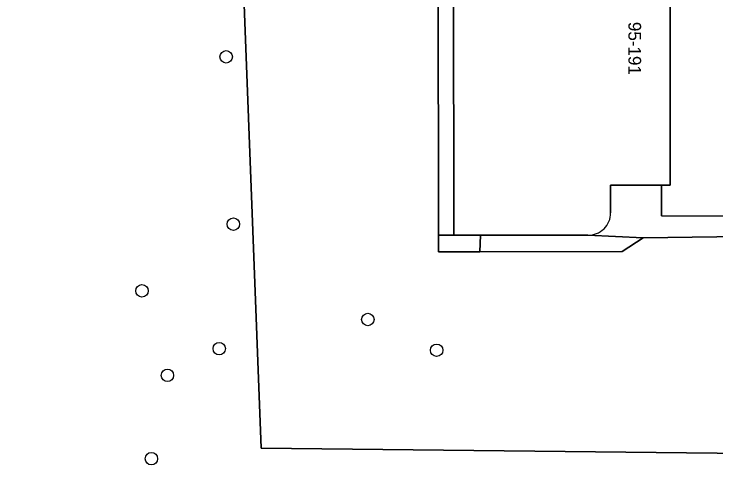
# Model space of a CAD drawing. Extents: x 160732 to 162107, y 387428 to 388479.
# Drawn here: x 161000.1 to 161055.3, y 388274.2 to 388309.6 of the extents above; entities that cross this region are included whole.
import ezdxf

# ---------------------------------------------------------------- set-up
doc = ezdxf.new("R2010")
doc.units = 0
for name, color, linetype in [('IMGEO_Boom', 7, 'Continuous'), ('IMGEO_Groenvoorziening', 7, 'Continuous'), ('IMGEO_Loofbos', 7, 'Continuous'), ('IMGEO_Muur', 7, 'Continuous'), ('IMGEO_Pand', 7, 'Continuous'), ('IMGEO_Pand_nummerreeks', 7, 'Continuous'), ('IMGEO_Voetpad_open', 7, 'Continuous')]:
    doc.layers.add(name, color=color, linetype=linetype)

msp = doc.modelspace()

# ---------------------------------------------------------------- linework, layer by layer
at = {"layer": 'IMGEO_Boom'}
for centre in [(161016.77, 388306.218), (161017.336, 388293.073), (161010.153, 388287.838), (161027.902, 388285.593), (161016.227, 388283.3), (161033.308, 388283.174), (161012.157, 388281.202), (161010.897, 388274.656)]:
    msp.add_circle(centre, 0.489, dxfattribs=at)
at = {"layer": 'IMGEO_Groenvoorziening'}
for points in [[(161062.208, 388323.039), (161057.725, 388323.029), (161057.668, 388315.185), (161055.566, 388313.019), (161051.653, 388312.996), (161051.662, 388296.134), (161050.975, 388296.134), (161050.982, 388293.719), (161063.025, 388293.698), (161063.025, 388297.273), (161062.664, 388297.271)], [(161063.025, 388292.189), (161049.53, 388292.012), (161047.899, 388290.936), (161036.691, 388290.916), (161033.454, 388290.91), (161033.453, 388292.22), (161033.443, 388312.788), (161033.438, 388322.452), (161030.691, 388322.41), (161030.535, 388320.98), (161024.682, 388320.892), (161017.786, 388320.784), (161017.873, 388318.51), (161019.528, 388275.476), (161060.13, 388275.044)]]:
    msp.add_lwpolyline(points, dxfattribs=at)
at = {"layer": 'IMGEO_Loofbos'}
msp.add_lwpolyline([(161060.13, 388275.044), (161019.528, 388275.476), (161017.873, 388318.51), (161017.786, 388320.784), (161000, 388320.807)], dxfattribs=at)
at = {"layer": 'IMGEO_Muur'}
msp.add_lwpolyline([(161036.691, 388290.916), (161033.454, 388290.91), (161033.453, 388292.22)], dxfattribs=at)
at = {"layer": 'IMGEO_Pand'}
for points in [[(161041.856, 388323.536), (161041.858, 388319.991), (161034.638, 388319.987), (161034.642, 388312.788), (161034.653, 388292.207), (161036.752, 388292.208), (161045.198, 388292.213)], [(161046.983, 388293.966), (161046.984, 388296.131), (161050.975, 388296.134), (161051.662, 388296.134), (161051.653, 388312.996), (161051.653, 388313.882), (161051.652, 388315.745), (161054.64, 388315.746), (161054.678, 388317.968)]]:
    msp.add_lwpolyline(points, dxfattribs=at)
msp.add_arc((161045.239, 388293.956), 1.744, 268.6407, 0.3229, dxfattribs=at)
at = {"layer": 'IMGEO_Voetpad_open'}
for points in [[(161034.653, 388292.207), (161034.642, 388312.788), (161033.443, 388312.788), (161033.453, 388292.22)], [(161033.453, 388292.22), (161033.454, 388290.91), (161036.691, 388290.916), (161036.752, 388292.208), (161034.653, 388292.207)], [(161045.198, 388292.213), (161036.752, 388292.208), (161036.691, 388290.916), (161047.899, 388290.936), (161049.53, 388292.012)]]:
    msp.add_lwpolyline(points, close=True, dxfattribs=at)
msp.add_lwpolyline([(161045.198, 388292.213), (161049.53, 388292.012), (161063.025, 388292.189), (161063.025, 388293.698), (161050.982, 388293.719), (161050.975, 388296.134), (161046.984, 388296.131), (161046.983, 388293.966)], dxfattribs=at)
msp.add_arc((161045.239, 388293.956), 1.744, 268.6407, 0.3229, dxfattribs=at)

# ---------------------------------------------------------------- texts
at = {"layer": 'IMGEO_Pand_nummerreeks'}
msp.add_text('95-191', height=1, rotation=270.0292, dxfattribs=at).set_placement((161048.376, 388308.961))

doc.saveas('drawing.dxf')
